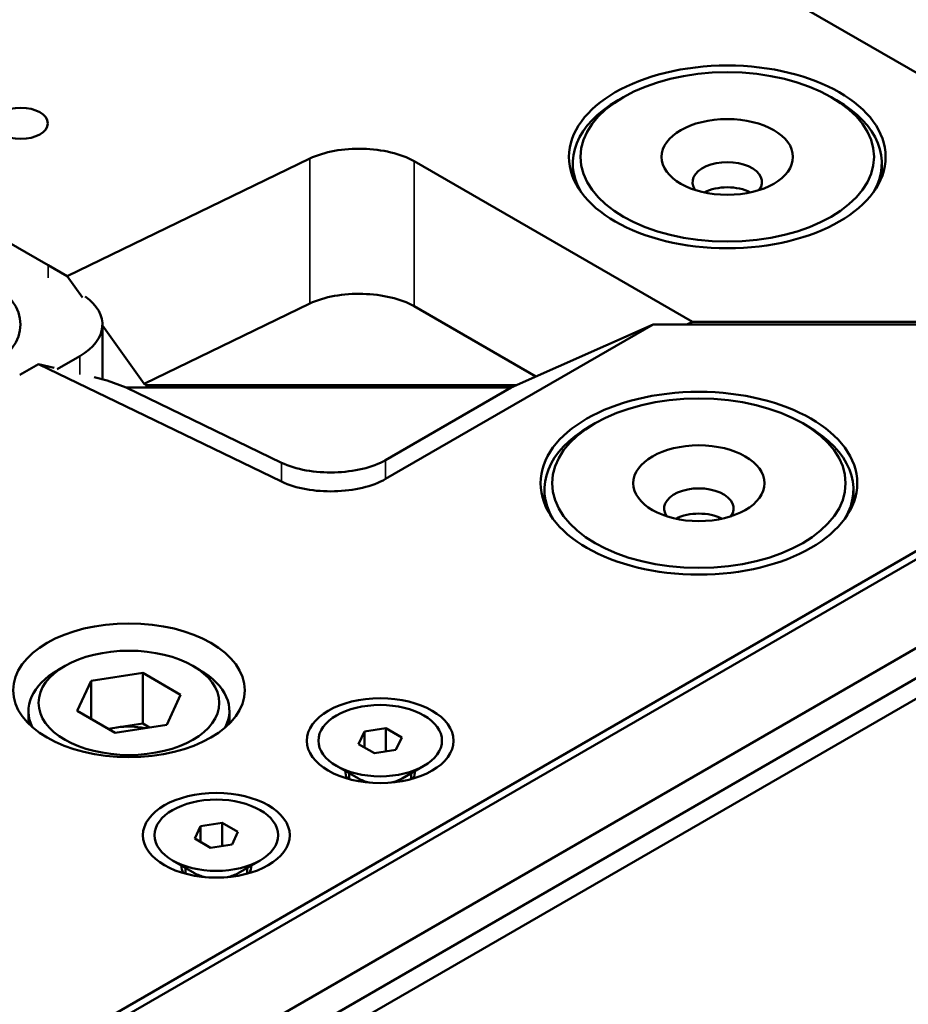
# Model space of a CAD drawing. Header units: millimetres. Extents: x 0 to 4686, y -120 to 1682.
# Tile 553 of 558: x 2176 to 2233, y 831 to 895. Entities that reach past the tile are written whole.
import ezdxf

# ---------------------------------------------------------------- set-up
doc = ezdxf.new("R2010")
doc.units = ezdxf.units.MM
doc.header["$LTSCALE"] = 2
doc.layers.add('Sichtbar (ISO)', color=7, linetype='Continuous', lineweight=50)
doc.layers.add('Sichtbar schmal (ISO)', color=7, linetype='Continuous', lineweight=35)

msp = doc.modelspace()

# ---------------------------------------------------------------- linework, layer by layer
at = {"layer": 'Sichtbar (ISO)'}
for p, q in [((2249.7339, 882.3561), (1916.291, 1074.8699)), ((2177.609, 879.0901), (2150.3991, 894.7998)), ((2214.8549, 889.9796), (2214.5014, 889.7755)), ((2228.29, 889.9796), (2228.6435, 889.7755)), ((2194.5476, 885.9964), (2178.8331, 878.3834)), ((2201.2971, 885.8262), (2219.3283, 875.4159)), ((2211.5725, 884.8022), (2211.5725, 885.693)), ((2231.5725, 884.8022), (2231.5725, 885.693)), ((2178.8331, 878.3834), (2177.609, 879.0901)), ((2091.3772, 777.8242), (2264.8663, 877.9882)), ((2178.8331, 878.3834), (2179.8328, 876.9897)), ((2183.8314, 871.4151), (2194.5476, 876.6067)), ((2098.0598, 773.966), (2274.6951, 875.9464)), ((2209.189, 871.8801), (2201.2971, 876.4365)), ((2096.3538, 774.951), (2270.1696, 875.3036)), ((2099.1912, 773.3128), (2275.8265, 875.2932)), ((2181.1241, 875.2526), (2181.1241, 871.7047)), ((2216.7827, 875.2526), (2199.4586, 865.2505)), ((2207.5903, 871.1701), (2216.7827, 875.2526)), ((2216.7827, 875.2526), (2236.5817, 875.2526)), ((2218.9606, 875.2526), (2219.3283, 875.4159)), ((2237.7131, 875.4159), (2219.3283, 875.4159)), ((2181.1241, 875.1895), (2183.8314, 871.4151)), ((2098.0598, 773.966), (2271.9374, 874.3542)), ((2175.7705, 871.9866), (2176.9946, 872.6933)), ((2176.9946, 872.6933), (2192.7091, 865.0804)), ((2177.9943, 872.454), (2176.9946, 872.6933)), ((2179.6596, 873.2114), (2178.1865, 872.3609)), ((2181.4274, 871.632), (2180.5868, 871.8333)), ((2182.6669, 871.1701), (2181.4274, 871.632)), ((2183.8314, 871.4151), (2183.973, 871.3334)), ((2182.6669, 871.1701), (2207.5903, 871.1701)), ((2192.7091, 866.3051), (2182.6669, 871.1701)), ((2183.973, 871.3334), (2183.973, 871.1701)), ((2207.958, 871.3334), (2183.973, 871.3334)), ((2199.4586, 866.4753), (2207.5903, 871.1701)), ((1914.4522, 676.2071), (2247.8957, 868.7204)), ((2213.0165, 868.8538), (2212.6629, 868.6497)), ((2226.4515, 868.8538), (2226.805, 868.6497)), ((2209.734, 863.6764), (2209.734, 864.5672)), ((2229.734, 863.6764), (2229.734, 864.5672)), ((2178.705, 853.1459), (2178.2454, 852.8806)), ((2186.9782, 853.1459), (2187.4378, 852.8806)), ((2183.7382, 852.6895), (2180.3921, 852.1719)), ((2183.7382, 852.6895), (2186.1877, 851.2753)), ((2183.7382, 849.4236), (2183.7382, 852.6895)), ((2180.3921, 852.1719), (2179.4955, 850.2401)), ((2180.3921, 849.7224), (2180.3921, 852.1719)), ((2185.2911, 849.3435), (2186.1877, 851.2753)), ((2176.3416, 850.227), (2176.3416, 849.4139)), ((2181.945, 848.8258), (2179.4955, 850.2401)), ((2189.3416, 850.227), (2189.3416, 849.4139)), ((2181.5075, 849.0785), (2182.0651, 849.1647)), ((2181.945, 848.8258), (2185.2911, 849.3435)), ((2182.0651, 849.1647), (2183.7382, 849.4236)), ((2184.1757, 849.1709), (2183.7382, 849.4236)), ((2199.4786, 849.1131), (2198.0844, 848.8975)), ((2199.4786, 849.1131), (2200.4992, 848.5239)), ((2199.4786, 847.6189), (2199.4786, 849.1131)), ((2198.0844, 848.8975), (2197.7109, 848.0925)), ((2198.0844, 847.8768), (2198.0844, 848.8975)), ((2200.1257, 847.7189), (2200.4992, 848.5239)), ((2198.7315, 847.5033), (2197.7109, 848.0925)), ((2198.7315, 847.5033), (2200.1257, 847.7189)), ((2197.6908, 845.8587), (2196.2766, 846.6752)), ((2200.5193, 845.8587), (2201.9335, 846.6752)), ((2197.1051, 846.1969), (2197.1051, 845.8207)), ((2201.1051, 846.1969), (2201.1051, 845.8207)), ((2187.4778, 842.7737), (2187.1043, 841.9688)), ((2188.872, 842.9894), (2187.4778, 842.7737)), ((2187.4778, 841.7531), (2187.4778, 842.7737)), ((2188.872, 842.9894), (2189.8926, 842.4002)), ((2188.872, 841.4951), (2188.872, 842.9894)), ((2189.5191, 841.5952), (2189.8926, 842.4002)), ((2188.1249, 841.3795), (2187.1043, 841.9688)), ((2188.1249, 841.3795), (2189.5191, 841.5952)), ((2187.0842, 839.735), (2185.67, 840.5515)), ((2189.9127, 839.735), (2191.3269, 840.5515)), ((2186.4985, 840.0732), (2186.4985, 839.697)), ((2190.4985, 840.0732), (2190.4985, 839.697))]:
    msp.add_line(p, q, dxfattribs=at)
for centre, major_axis in [((2221.5725, 886.1013), (10.25, 0)), ((2221.5725, 886.1013), (9.5, 0)), ((2175.8412, 888.2757), (1.75, 0)), ((2221.5725, 886.1013), (4.25, 0)), ((2169.0735, 875.2526), (6.75, 0)), ((2219.734, 864.9755), (10.25, 0)), ((2219.734, 864.9755), (9.5, 0)), ((2219.734, 864.9755), (4.25, 0)), ((2182.8416, 851.5742), (7.5, 0)), ((2182.8416, 850.7577), (-5.85, 0)), ((2199.1051, 848.3082), (-4.75, 0)), ((2199.1051, 848.3082), (4, 0)), ((2188.4985, 842.1845), (-4.75, 0)), ((2188.4985, 842.1845), (4, 0))]:
    msp.add_ellipse(centre, major_axis=major_axis, ratio=0.5773503, dxfattribs=at)
for centre, major_axis, start_param, end_param in [((2221.5725, 885.693), (-10, 0), 5.4977871, 6.6116788), ((2221.5725, 885.693), (10, 0), 5.9546918, 7.0685835), ((2221.5725, 884.4683), (2.25, 0), 5.8794706, 9.8284926), ((2221.5725, 882.8353), (2.25, 0), 0.8426218, 2.2989709), ((2176.1241, 875.2526), (5, 0), 5.4977871, 6.9655184), ((2219.734, 864.5672), (-10, 0), 5.4977871, 6.6116788), ((2219.734, 864.5672), (10, 0), 5.9546918, 7.0685835), ((2219.734, 863.3425), (2.25, 0), 5.8794706, 9.8284926), ((2219.734, 861.7095), (2.25, 0), 0.8426218, 2.2989709), ((2182.8416, 850.227), (-6.5, 0), 5.4977871, 6.5690826), ((2182.8416, 850.227), (6.5, 0), 5.997288, 7.0685833), ((2182.8416, 847.4917), (-3, 0), 4.9741884, 5.1579502), ((2182.8416, 847.4917), (-3, 0), 4.3671959, 4.9741884), ((2199.1051, 846.267), (-2.25, 0), 6.2275148, 6.6028726), ((2199.1051, 846.267), (2.25, 0), 5.963498, 6.3388558), ((2199.1051, 846.6752), (-2, 0), 0.7853982, 1.2043372), ((2199.1051, 846.6752), (-2, 0), 1.9372555, 2.3561945), ((2188.4985, 840.1432), (-2.25, 0), 6.2275148, 6.6028726), ((2188.4985, 840.1432), (2.25, 0), 5.963498, 6.3388558), ((2188.4985, 840.5515), (-2, 0), 0.7853982, 1.2043372), ((2188.4985, 840.5515), (-2, 0), 1.9372555, 2.3561945)]:
    msp.add_ellipse(centre, major_axis=major_axis, ratio=0.5773503, start_param=start_param, end_param=end_param, dxfattribs=at)
for points, knots in [([(2194.5476, 885.9964), (2195.0191, 886.2217), (2195.5664, 886.3867), (2196.7389, 886.5969), (2197.3608, 886.6407), (2198.6016, 886.6095), (2199.2247, 886.5323), (2200.3582, 886.26), (2200.8686, 886.0703), (2201.2971, 885.8262)], [0.000001, 0.000001, 0.000001, 0.000001, 0.18363017, 0.18363017, 0.36837524, 0.36837524, 0.5561706, 0.5561706, 0.73676658, 0.73676658, 0.73676658, 0.73676658]), ([(2201.2971, 876.4365), (2200.8686, 876.6806), (2200.3583, 876.8702), (2199.2249, 877.1425), (2198.6019, 877.2197), (2197.3612, 877.251), (2196.7391, 877.2072), (2195.5665, 876.997), (2195.0192, 876.832), (2194.5476, 876.6067)], [-0.73676681, -0.73676681, -0.73676681, -0.73676681, -0.55618996, -0.55618996, -0.36841425, -0.36841425, -0.1836488, -0.1836488, -0.000001, -0.000001, -0.000001, -0.000001]), ([(2192.7091, 866.3051), (2193.181, 866.0796), (2193.7288, 865.9145), (2194.9024, 865.7044), (2195.5249, 865.6606), (2196.7657, 865.6923), (2197.3881, 865.7695), (2198.5206, 866.0418), (2199.0305, 866.2314), (2199.4586, 866.4753)], [-0.73675395, -0.73675395, -0.73675395, -0.73675395, -0.5529817, -0.5529817, -0.3680798, -0.3680798, -0.18044282, -0.18044282, -0.000001, -0.000001, -0.000001, -0.000001]), ([(2199.4586, 865.2505), (2199.0302, 865.0064), (2198.5198, 864.8168), (2197.3865, 864.5445), (2196.7635, 864.4673), (2195.5227, 864.436), (2194.9007, 864.4798), (2193.7281, 864.69), (2193.1807, 864.855), (2192.7091, 865.0804)], [-0.73676673, -0.73676673, -0.73676673, -0.73676673, -0.55618993, -0.55618993, -0.36841416, -0.36841416, -0.18364876, -0.18364876, -0.000001, -0.000001, -0.000001, -0.000001])]:
    msp.add_open_spline(points, degree=3, knots=knots, dxfattribs=at)
at = {"layer": 'Sichtbar schmal (ISO)'}
for p, q in [((2194.5476, 885.9964), (2194.5476, 876.6067)), ((2201.2971, 876.4365), (2201.2971, 885.8262)), ((2177.609, 879.0901), (2177.609, 878.2736)), ((2179.6596, 872.0082), (2179.6596, 873.2114)), ((2199.4586, 865.2505), (2199.4586, 866.4753)), ((2192.7091, 866.3051), (2192.7091, 865.0804))]:
    msp.add_line(p, q, dxfattribs=at)

doc.saveas('drawing.dxf')
